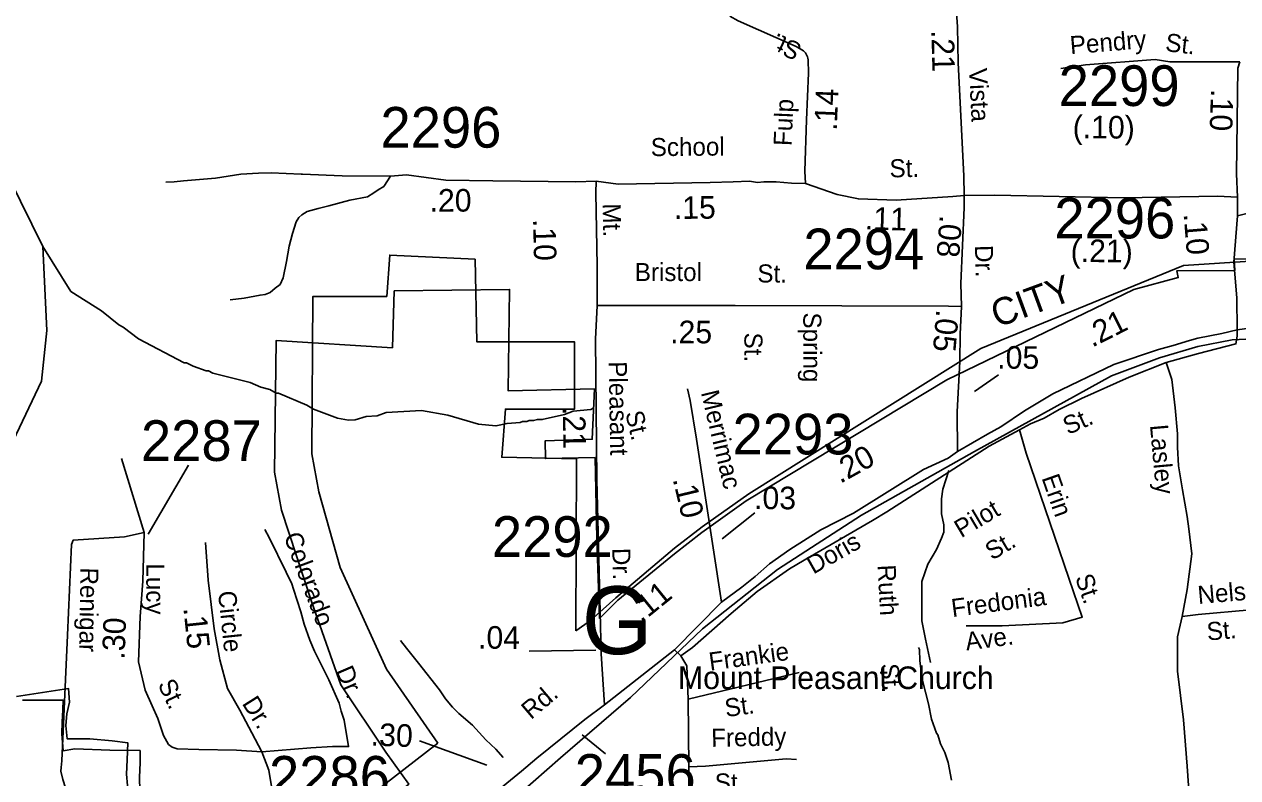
# Model space of a CAD drawing. Extents: x 1551653 to 1702041, y 811336 to 920032.
# Drawn here: x 1639833 to 1644240, y 876838 to 879573 of the extents above; entities that cross this region are included whole.
import ezdxf

# ---------------------------------------------------------------- set-up
doc = ezdxf.new("R2010")
doc.units = 0
for name, color, linetype in [('Old_Level_10', 7, 'Continuous'), ('Old_Level_11', 7, 'Continuous'), ('Old_Level_17', 7, 'Continuous'), ('Old_Level_19', 7, 'Continuous'), ('Old_Level_22', 7, 'Continuous'), ('Old_Level_32', 7, 'Continuous'), ('Old_Level_35', 7, 'Continuous'), ('Old_Level_44', 7, 'Continuous'), ('Old_Level_48', 7, 'Continuous'), ('Old_Level_49', 7, 'Continuous'), ('Old_Level_59', 7, 'Continuous'), ('Old_Level_62', 7, 'Continuous'), ('Old_Level_8', 7, 'Continuous')]:
    doc.layers.add(name, color=color, linetype=linetype)

msp = doc.modelspace()

# ---------------------------------------------------------------- linework, layer by layer
at = {"layer": 'Old_Level_11'}
for p, q in [((1643371.51, 878299.719), (1643284.014, 878240.186)), ((1640429.964, 877972), (1640283.425, 877722.333)), ((1642486.052, 877798.94), (1642367.058, 877704.387)), ((1641667.091, 877296.759), (1641908.579, 877300.26)), ((1641268.11, 876971.076), (1641513.098, 876883.528)), ((1641943.523, 876923.996), (1641859.527, 876994.036))]:
    msp.add_line(p, q, dxfattribs=at)
at = {"layer": 'Old_Level_32'}
msp.add_line((1642365.7, 877475.183), (1642274.42, 878067.121), dxfattribs=at)
for points in [[(1643246.974, 878951.199), (1643245.32, 879023.085), (1643225.047, 879433.333), (1643221.691, 879563.478), (1643210.303, 879741.41), (1643207.597, 879775.685), (1643202.996, 879787.829), (1643181.699, 879807.629), (1643074.982, 879855.538), (1643014.277, 879901.745)], [(1642670.213, 878994.361), (1642667.745, 879040.237), (1642673.326, 879226.031), (1642680.583, 879395.981), (1642679.55, 879443.629), (1642679.277, 879449.839), (1642677.388, 879455.279), (1642673.72, 879461.959), (1642669.855, 879468.642), (1642665.167, 879474.341), (1642662.404, 879476.198), (1642636.325, 879492.736), (1642425.156, 879585.879), (1642395.475, 879602.493)], [(1644248.038, 879436.561), (1644072.658, 879436.561), (1644048.25, 879436.503), (1644034.244, 879436.585), (1643993.565, 879436.561), (1643939.63, 879445.058), (1643687.51, 879426.238), (1643598.101, 879412.475)], [(1644239.208, 878944.701), (1644235.209, 879029.765), (1644240.616, 879413.675), (1644248.038, 879436.561)], [(1641910.008, 879002.753), (1641835.926, 879000.643), (1641534.618, 879004.746), (1641364.492, 879006.797), (1641221.656, 879026.431), (1641163.523, 879021.612), (1640987.043, 879022.599), (1640843.297, 879029.125), (1640838.166, 879029.31)], [(1641913.39, 878552.307), (1641913.196, 878695.934), (1641909.155, 878960.745), (1641910.008, 879002.753)], [(1642670.213, 878994.361), (1642618.917, 878996.541), (1642563.574, 879000.643), (1642518.376, 879001.409), (1642496.216, 878998.376), (1642466.495, 879002.982), (1642407.131, 879000.591), (1642323.962, 878998.448), (1641989.613, 878992.881), (1641910.008, 879002.753)], [(1643246.974, 878951.199), (1643205.791, 878947.393), (1642999.678, 878934.285), (1642862.206, 878938.834), (1642785.409, 878955.385), (1642670.213, 878994.361)], [(1643236.25, 878548.257), (1643234.2, 878632.367), (1643246.298, 878908.188), (1643246.974, 878951.199)], [(1644239.208, 878944.701), (1644166.627, 878948.334), (1643825.46, 878942.885), (1643358.193, 878952.987), (1643246.974, 878951.199)], [(1644238, 878463.761), (1644236.79, 878579.99), (1644226.076, 878708.961), (1644239.208, 878877.506), (1644239.208, 878944.701)], [(1641940.206, 877102.575), (1641928.291, 877287.068), (1641924.443, 877439.594), (1641912.337, 877919.354), (1641907.046, 878429.243), (1641913.39, 878552.307)], [(1641913.39, 878552.307), (1642415.275, 878552.504), (1643189.25, 878549.564), (1643236.25, 878548.257)], [(1643221.876, 878021.993), (1643220.881, 878165.892), (1643231.13, 878348.849), (1643232.15, 878447.734), (1643236.25, 878548.257)], [(1644238, 878463.761), (1644182.354, 878450.443), (1644095.258, 878433.493), (1644065.015, 878425.018), (1644005.741, 878406.858), (1643952.516, 878392.328), (1643789.648, 878337.92), (1643568.278, 878231.244), (1643465.792, 878169.699), (1643380.1, 878112.034), (1643331.524, 878085.004), (1643221.876, 878021.993)], [(1646071.642, 878382.572), (1645986.359, 878389.836), (1645795.456, 878405.087), (1645751.571, 878411.983), (1645683.863, 878415.24), (1645593.137, 878424.32), (1645438.676, 878439.309), (1645318.818, 878449.552), (1645258.33, 878454.585), (1645206.322, 878455.642), (1645141.321, 878460.642), (1645000.848, 878480.654), (1644705.081, 878495.183), (1644612.541, 878504.263), (1644523.629, 878500.631), (1644431.089, 878489.735), (1644238, 878463.761)], [(1643221.876, 878021.993), (1643188.618, 877997.389), (1643098.894, 877956.346), (1642844.729, 877798.383), (1642726.45, 877737.771), (1642613.716, 877665.97), (1642539.926, 877614.683), (1642487.735, 877568.16), (1642438.541, 877529.182), (1642365.7, 877475.183)], [(1640695.73, 876931.891), (1640603.342, 876938.322), (1640466.767, 876940.332), (1640388.437, 876942.343), (1640370.361, 876948.373), (1640356.302, 876958.424), (1640338.226, 876990.587), (1640318.141, 877052.902), (1640298.057, 877099.136), (1640271.947, 877155.421), (1640247.846, 877257.94), (1640253.871, 877422.774), (1640263.913, 877551.425), (1640267.931, 877728.32), (1640186.191, 877997.171)], [(1640695.73, 876931.891), (1640659.578, 877000.637), (1640615.392, 877083.054), (1640571.207, 877161.452), (1640543.088, 877265.981), (1640523.004, 877378.55), (1640500.911, 877555.446), (1640490.868, 877692.138)], [(1642365.7, 877475.183), (1642194.37, 877301.567), (1641940.206, 877102.575)], [(1641940.206, 877102.575), (1641868.465, 877049.236), (1641694.781, 876908.176), (1641639.438, 876860.992), (1641532.853, 876774.831), (1641485.709, 876727.647), (1641428.317, 876682.514), (1641354.528, 876623.022), (1641235.644, 876518.396), (1641166.922, 876466.461), (1641050.089, 876390.557), (1640894.311, 876300.292), (1640841.018, 876279.778), (1640795.924, 876259.263), (1640746.731, 876240.8)], [(1640746.731, 876240.8), (1640749.959, 876365.022), (1640749.959, 876447.439), (1640747.95, 876551.968), (1640741.925, 876668.558), (1640731.882, 876799.22), (1640721.84, 876865.555), (1640695.73, 876931.891)]]:
    msp.add_lwpolyline(points, dxfattribs=at)
at = {"layer": 'Old_Level_35'}
for p, q in [((1642218.014, 877279.923), (1642194.37, 877301.567)), ((1642244.51, 877123.341), (1642647.614, 877220.262)), ((1642244.51, 877123.341), (1642247.129, 876877.107))]:
    msp.add_line(p, q, dxfattribs=at)
for points in [[(1645383.917, 878861.018), (1645360.111, 878861.301), (1645340.584, 878859.155), (1645288.363, 878863.02), (1645250.259, 878868.468), (1645184.936, 878884.813), (1645090.581, 878924.767), (1644946.124, 879015.514), (1644733.826, 879117.214), (1644610.438, 879115.398), (1644530.599, 879091.789), (1644430.8, 878953.767), (1644398.885, 878928.357), (1644346.264, 878904.748), (1644291.828, 878890.219), (1644239.208, 878877.506)], [(1640838.166, 879029.31), (1640729.317, 879033.246), (1640683.264, 879031.979), (1640619.37, 879029.079), (1640527.028, 879014.748), (1640410.962, 879004.903), (1640376.871, 879001.392), (1640347.215, 878999.394)], [(1641163.523, 879021.612), (1641138.342, 878983.902), (1641118.096, 878972.304), (1641102.046, 878960.424), (1641079.756, 878946.871), (1641015.459, 878933.971), (1640939.199, 878913.508), (1640900.987, 878904.079), (1640860.938, 878892.888), (1640840.685, 878881.094), (1640830.482, 878871.294), (1640820.154, 878855.497), (1640807.5, 878813.728), (1640794.76, 878767.961), (1640785.82, 878712.111), (1640772.798, 878652.341), (1640762.31, 878628.542), (1640744.022, 878614.907), (1640725.892, 878599.267), (1640707.726, 878591.629), (1640689.685, 878589.995), (1640631.427, 878578.975), (1640581.08, 878572.994)], [(1644238, 878463.761), (1644238, 878440.758), (1644233.464, 878412.647), (1644097.067, 878377.197), (1643980.551, 878345.15)], [(1643980.551, 878345.15), (1643845.587, 878291.663), (1643672.327, 878214.74), (1643591.658, 878174.156), (1643537.199, 878143.247), (1643487.384, 878122.216), (1643447.128, 878100.825)], [(1643980.551, 878345.15), (1644000.246, 878283.852), (1644013.163, 878180.455), (1644021.774, 878085.673), (1644021.774, 878038.283), (1644025.047, 877970.495), (1644038.996, 877883.186), (1644056.684, 877785.884), (1644061.99, 877741.75), (1644073.441, 877650.542), (1644056.219, 877521.294), (1644037.697, 877423.214)], [(1642241.625, 878249.702), (1642251.873, 878206.622), (1642274.42, 878067.121)], [(1643447.128, 878100.825), (1643337.406, 878040.849), (1642965.83, 877802.839), (1642913.372, 877771.888), (1642665.085, 877627.478), (1642612.627, 877596.527), (1642494.832, 877514.161), (1642400.545, 877434.153), (1642259.865, 877310.691), (1642218.014, 877279.923)], [(1643447.128, 878100.825), (1643471.274, 878015.366), (1643643.906, 877512.329), (1643675.316, 877420.646), (1643604.642, 877399.691), (1643384.768, 877389.213), (1643253.89, 877389.213)], [(1643190.836, 877952.491), (1643168.516, 877885.49), (1643164.053, 877849.757), (1643164.053, 877827.424), (1643164.053, 877796.157), (1643172.981, 877755.957), (1643172.981, 877729.158), (1643164.053, 877706.824), (1643146.197, 877666.624), (1643114.949, 877613.025), (1643092.629, 877550.491), (1643092.629, 877492.424), (1643092.629, 877407.558), (1643106.021, 877340.558), (1643123.877, 877255.692)], [(1640267.931, 877728.32), (1640197.635, 877712.239), (1640010.849, 877700.178), (1640004.093, 877684.416), (1639989.782, 877354.719), (1639969.112, 876899.277), (1639966.625, 876875.314), (1639966.34, 876861.311), (1639973.732, 876831.144), (1639983.325, 876801.131), (1640042.491, 876660.048), (1640093.464, 876582.546), (1640147.869, 876458.996), (1640168.794, 876364.763), (1640164.61, 876308.222), (1640156.658, 876251.893), (1640154.364, 876185.409), (1640168.712, 876084.888)], [(1640695.73, 876931.891), (1640874.07, 876946.789), (1640952.399, 876950.809), (1641010.645, 876950.809), (1640994.577, 877047.297), (1640983.533, 877078.955), (1640976.138, 877108.922), (1640939.642, 877193.715), (1640887.303, 877296.638), (1640870.111, 877336.809), (1640849.088, 877395.27), (1640837.782, 877439.525), (1640811.24, 877521.913), (1640805.246, 877542.045), (1640784.294, 877584.295), (1640722.602, 877709.423), (1640706.991, 877738.757)], [(1644322.202, 877450.044), (1644286.116, 877446.773), (1644095.873, 877430.235), (1644037.697, 877423.214)], [(1644037.697, 877423.214), (1644030.385, 877392.047), (1644021.774, 877348.965), (1644021.774, 877275.725), (1644021.774, 877224.026), (1644043.302, 877047.388), (1644056.219, 876879.367), (1644074.698, 876616.96), (1644097.017, 876317.694), (1644110.41, 876210.494), (1644123.801, 876045.228)], [(1641572.246, 876910.891), (1641545.041, 876940.861), (1641509.726, 876975.599), (1641460.573, 877028.427), (1641411.416, 877071.252), (1641387.659, 877093.748), (1641362.262, 877124.083), (1641340.911, 877156.534), (1641264.448, 877253.945), (1641221.534, 877308.649), (1641199.264, 877335.316)], [(1642218.014, 877279.923), (1642239.276, 877243.837), (1642244.51, 877123.341)], [(1642247.129, 876877.107), (1642247.129, 876782.804), (1642241.064, 876718.936), (1642255.063, 876512.321)], [(1642638.093, 876903.417), (1642600.124, 876905.989), (1642307.332, 876879.726), (1642247.129, 876877.107)]]:
    msp.add_lwpolyline(points, dxfattribs=at)
at = {"layer": 'Old_Level_44'}
msp.add_lwpolyline([(1641582.046, 876735.853), (1641780.327, 876909.736), (1642034.492, 877129.244), (1642296.01, 877378.763), (1642568.622, 877594.168), (1642873.161, 877791.159), (1643283.368, 878021.993), (1643781.449, 878296.891), (1643955.674, 878362.538), (1644095.258, 878403.225), (1644219.855, 878427.439), (1644344.452, 878433.493)], dxfattribs=at)
at = {"layer": 'Old_Level_48'}
for points in [[(1641836.185, 877370.659), (1641838.129, 877994.774), (1641567.294, 878001.027), (1641580.191, 878176.112), (1641831.681, 878176.112), (1641831.681, 878419.982), (1641477.016, 878419.982), (1641470.568, 878720.128), (1641160.22, 878735.279), (1641149.503, 878585.143), (1640881.587, 878585.143), (1640877.309, 878013.533), (1640903.103, 877875.966), (1640980.485, 877600.832), (1641148.145, 877231.903), (1641335.15, 876963.021)], [(1644472.419, 878725.403), (1644043.2, 878696.755), (1643306.374, 878395.956), (1642464.137, 877868.668), (1642294.521, 877748.97), (1642194.794, 877671.257), (1641981.726, 877490.604), (1641888.849, 877407.898), (1641836.185, 877370.659)], [(1640204.236, 876850.274), (1640206.595, 876903.043), (1640209.181, 876964.608), (1640152.517, 876971.321), (1640070.959, 876979.385), (1639989.175, 876978.65), (1639984.457, 877027.613), (1639987.537, 877069.614), (1639997.619, 877112.488), (1639993.896, 877161.438), (1639804.7, 877132.974)], [(1641335.15, 876963.021), (1641136.518, 876809.943), (1641067.201, 876751.331), (1640999.028, 876698.569), (1640934.101, 876655.534), (1640877.45, 876624.113), (1640802.503, 876579.274), (1640739.744, 876543.054), (1640690.246, 876518.369), (1640648.117, 876470.105), (1640368.849, 876467.434), (1640332.852, 876424.947), (1640300.942, 876386.309), (1640226.287, 876391.335), (1640224.282, 876506.751), (1640225.87, 876568.333), (1640225.467, 876629.943), (1640226.832, 876682.725), (1640220.965, 876725.839), (1640213.951, 876763.103), (1640208.183, 876810.124), (1640204.236, 876850.274)]]:
    msp.add_lwpolyline(points, dxfattribs=at)
at = {"layer": 'Old_Level_49'}
for points in [[(1641912.155, 877706.216), (1641922.151, 877416.054), (1641988.786, 877482.758), (1642194.283, 877650.447), (1642294.01, 877728.16), (1642455.024, 877842.743), (1643183.118, 878282.434), (1643862.997, 878610.021), (1644023.738, 878653.201), (1644018.407, 878677.295), (1644229.611, 878679.345), (1644226.951, 878721.767), (1644288.666, 878720.766)], [(1641146.561, 876931.118), (1640983.303, 877174.587), (1640875.881, 877477.228), (1640767.478, 877808.821), (1640741.685, 877946.388), (1640748.236, 878425.491), (1641170.029, 878398.732), (1641177, 878605.219), (1641595.717, 878610.551), (1641589.975, 878242.79), (1641903.397, 878249.249), (1641896.015, 878066.24), (1641724.284, 878060.703), (1641725.515, 877996.009), (1641906.268, 878000.008), (1641912.155, 877706.216)], [(1639827.04, 877119.207), (1639974.267, 877119.514), (1639972.831, 877083.855), (1639970.674, 877039.598), (1639969.595, 876997.501), (1639973.91, 876935.974), (1640017.052, 876942.45), (1640144.321, 876938.133), (1640253.753, 876936.505), (1640253.954, 876892.253), (1640251.595, 876839.485)], [(1640251.595, 876839.485), (1640263.596, 876352.517), (1640338.85, 876353.235), (1640344.489, 876382.25), (1640359.048, 876413.52), (1640368.7, 876425.547), (1640708.764, 876429.514), (1640707.784, 876481.131), (1640742.857, 876481.131), (1640821.504, 876517.304), (1640918.22, 876567.307), (1640984.114, 876609.862), (1641065.95, 876676.888), (1641156.288, 876755.616), (1641229.494, 876814.089), (1641146.561, 876931.118)]]:
    msp.add_lwpolyline(points, dxfattribs=at)
at = {"layer": 'Old_Level_59'}
msp.add_lwpolyline([(1639739.995, 877095.831), (1639593.998, 877404.127), (1639631.01, 877721.752), (1639896.04, 878277.648), (1639915.007, 878461.068), (1639900.961, 878766.698), (1639778.955, 879012.043), (1639524.998, 879371.806), (1639493.01, 879457.826), (1639478.964, 879714.141), (1639281.25, 880123.959), (1639264.377, 880152.44)], dxfattribs=at)
at = {"layer": 'Old_Level_62'}
for points in [[(1641899.091, 878178.711), (1641890.992, 878174.815), (1641826.913, 878167.946), (1641794.72, 878156.463), (1641714.442, 878137.905), (1641696.5, 878138.213), (1641682.454, 878134.42), (1641666.46, 878134.727), (1641658.36, 878130.831), (1641642.366, 878131.139), (1641634.369, 878127.243), (1641586.284, 878124.064), (1641546.197, 878114.735), (1641482.323, 878121.809), (1641370.877, 878153.694), (1641275.22, 878171.329), (1641147.063, 878163.537), (1641114.972, 878152.054), (1641074.884, 878148.773), (1641034.694, 878137.393), (1641010.703, 878135.855), (1640970.82, 878142.519), (1640883.366, 878176.045), (1640859.682, 878190.399), (1640756.438, 878234.177), (1640748.441, 878234.28), (1640724.655, 878246.686), (1640692.77, 878255.195), (1640653.092, 878271.907), (1640517.655, 878306.253), (1640501.764, 878314.455), (1640493.767, 878314.66), (1640446.092, 878331.475), (1640422.306, 878343.88), (1640414.309, 878343.983), (1640247.807, 878430.822), (1640192.545, 878473.781), (1640176.654, 878481.983), (1640113.498, 878533.041), (1640002.667, 878602.964), (1639900.961, 878766.698)], [(1643080.601, 877310.725), (1643084.395, 877302.626), (1643085.83, 877262.641), (1643090.956, 877214.556), (1643094.852, 877206.456), (1643094.647, 877190.462), (1643117.203, 877106.083), (1643128.276, 877049.899), (1643145.5, 876999.559), (1643151.344, 876993.51), (1643160.879, 876961.317), (1643176.361, 876929.123), (1643187.741, 876892.932), (1643200.659, 876828.648)]]:
    msp.add_lwpolyline(points, dxfattribs=at)

# ---------------------------------------------------------------- texts
at = {"layer": 'Old_Level_10'}
for s, rotation, p in [('Spring', 270, (1642662.051, 878526.66)), ('St.', 270, (1642448.276, 878453.799)), ('St.', 23.939736, (1643623.288, 878081.141)), ('Lasley', 275.162267, (1643921.157, 878117.476)), ('Erin', 289.340272, (1643526.92, 877926.302)), ('Pilot', 30.647792, (1643235.669, 877706.693)), ('Colorado', 290.481972, (1640774.339, 877715.02)), ('Doris', 29.484472, (1642698.704, 877575.054)), ('St.', 30.647792, (1643347.713, 877625.381)), ('Renigar', 269.119692, (1640037.147, 877601.324)), ('Ruth', 272.988228, (1642931.841, 877609.781)), ('St.', 289.340272, (1643648.367, 877564.552)), ('Nelson', 4.968506, (1644096.96, 877468.067)), ('Fredonia', 7.404578, (1643203.906, 877420.556)), ('St.', 4.968506, (1644130.288, 877335.585)), ('Ave.', 7.404578, (1643254.795, 877299.582)), ('Frankie', 7.814156, (1642323.833, 877226.301)), ('Dr.', 293.287628, (1640962.719, 877226.488)), ('St.', 272.988228, (1642943.218, 877251.329)), ('St.', 7.814156, (1642381.387, 877057.789)), ('Freddy', 1.155867, (1642328.416, 876949.671)), ('St.', 1.155867, (1642341.541, 876787.187))]:
    msp.add_text(s, height=65.6167, rotation=rotation, dxfattribs=at).set_placement(p)
at = {"layer": 'Old_Level_11'}
for s, height, rotation, p in [('St.', 65.6167, 155.366592, (1642661.746, 879498.464)), ('Pendry', 65.6167, 4.749564, (1643633.024, 879463.754)), ('St.', 65.6166, 353.3935, (1643974.788, 879475.518)), ('Vista', 65.6167, 272.828947, (1643263.813, 879412.322)), ('Fulp', 65.6167, 87.554847, (1642619.509, 879130.175)), ('School', 65.6167, 0.518158, (1642108.618, 879094.089)), ('St.', 65.6167, 1.175269, (1642976.095, 879016.864)), ('Mt.', 65.6167, 271.246953, (1641933.235, 878922.079)), ('Dr.', 65.6167, 271.800969, (1643285.153, 878770.329)), ('Bristol', 65.6167, 0.022472, (1642050.342, 878640.586)), ('St.', 65.6167, 359.782386, (1642495.427, 878635.679)), ('Pleasant', 65.6167, 270.979703, (1641955.544, 878348.938)), ('Merrimac', 65.6167, 283.441275, (1642290.036, 878236.34)), ('St.', 65.6167, 283.441275, (1642015.193, 878161.962)), ('Dr.', 65.6167, 271.445458, (1641968.331, 877671.174)), ('Lucy', 65.6167, 270.153172, (1640275.938, 877615.756)), ('Circle', 65.6167, 276.011536, (1640536.361, 877513.135)), ('St.', 65.6167, 295.526856, (1640316.491, 877177.304)), ('Rd.', 65.6167, 40.280731, (1641673.192, 877046.628)), ('Dr.', 65.6167, 302.234064, (1640621.95, 877107.56))]:
    msp.add_text(s, height=height, rotation=rotation, dxfattribs=at).set_placement(p)
at = {"layer": 'Old_Level_17'}
for s, rotation, p in [('.21', 271.477275, (1643127.296, 879551.373)), ('.14', 87.554847, (1642783.496, 879185.541)), ('.10', 268.160078, (1644142.867, 879338.504)), ('(.10)', 359.539667, (1643640.311, 879159.328)), ('.20', 0.089131, (1641305.057, 878892.682)), ('.15', 0.518158, (1642192.294, 878866.036)), ('.11', 358.267458, (1642885.098, 878828.469)), ('.08', 265.489717, (1643158.148, 878881.585)), ('.10', 274.748625, (1644043.117, 878884.523)), ('.10', 271.246953, (1641680.855, 878865.577)), ('(.21)', 359.539667, (1643632.916, 878710.129)), ('.05', 265.186456, (1643145.733, 878539.226)), ('.21', 26.732275, (1643711.224, 878398.502)), ('.25', 359.782386, (1642178.625, 878415.118)), ('.05', 359.624628, (1643366.317, 878322.921)), ('.21', 270.979703, (1641788.425, 878183.024)), ('.20', 29.166339, (1642796.317, 877903.95)), ('.10', 283.441283, (1642187.545, 877921.685)), ('.03', 359.624628, (1642483.212, 877813.033)), ('.11', 38.991378, (1642073.593, 877397.925)), ('.30', 87.906575, (1640197.462, 877265.648)), ('.15', 276.011536, (1640410.845, 877453.554)), ('.04', 359.624628, (1641480.933, 877306.408)), ('.30', 357.722461, (1641090.223, 876954.79))]:
    msp.add_text(s, height=82.0208, rotation=rotation, dxfattribs=at).set_placement(p)
at = {"layer": 'Old_Level_19'}
msp.add_text('CITY', height=98.425, rotation=20.152275, dxfattribs=at).set_placement((1643366.016, 878470.519))
at = {"layer": 'Old_Level_22'}
msp.add_text('G', height=246.062, rotation=0.000017, dxfattribs=at).set_placement((1641857.868, 877286.367))
msp.add_text('Mount Pleasant Church', height=82.02083, dxfattribs=at).set_placement((1642207.212, 877159.666))
at = {"layer": 'Old_Level_8'}
for s, p in [('2299', (1643589.614, 879276.277)), ('2296', (1641126.547, 879124.966)), ('2296', (1643573.95, 878795.373)), ('2294', (1642662.365, 878683.487)), ('2293', (1642405.275, 878011.462)), ('2287', (1640256.782, 877987.652)), ('2292', (1641531.308, 877639.404)), ('2456', (1641832.268, 876775.694)), ('2286', (1640721.83, 876768.877))]:
    msp.add_text(s, height=147.6375, dxfattribs=at).set_placement(p)

doc.saveas('drawing.dxf')
